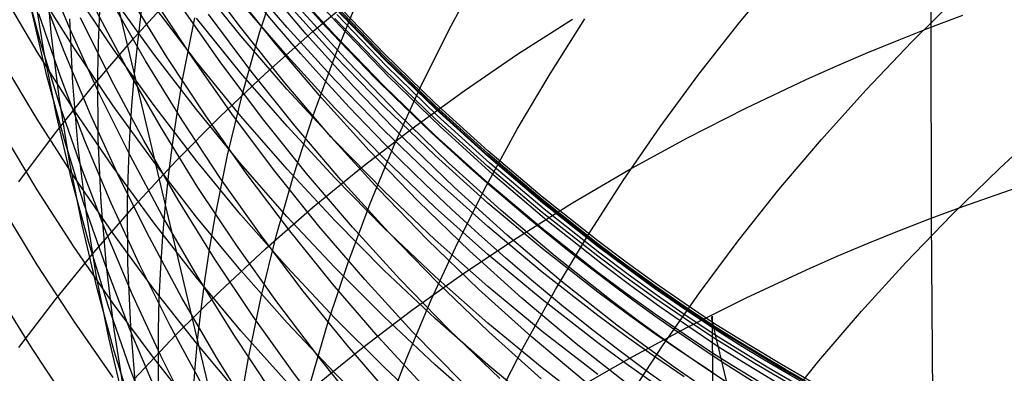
# Model space of a CAD drawing. Extents: x -383 to 1849, y -1185 to -529.
# Tile 585 of 656: x 399.01 to 405.76, y -940.87 to -938.45. Entities that reach past the tile are written whole.
import ezdxf

# ---------------------------------------------------------------- set-up
doc = ezdxf.new("R2010")
doc.units = 0
doc.layers.add('PREDEFINITO', color=7, linetype='CONTINUOUS')

msp = doc.modelspace()

# ---------------------------------------------------------------- linework, layer by layer
at = {"layer": 'PREDEFINITO'}
for p, q in [((405.259777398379, -937.2204406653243, 639.2501787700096), (405.2593281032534, -938.5004434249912, 640.802761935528)), ((399.7939503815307, -938.8202372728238, 530.1347065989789), (399.5879745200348, -937.9525644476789, 531.7363429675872)), ((399.3595101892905, -938.5300715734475, 547.1608083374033), (399.1781146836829, -938.0959888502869, 547.0155159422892)), ((399.2233349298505, -938.5362562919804, 535.9782541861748), (399.1847403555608, -938.0924461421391, 535.7782015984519)), ((399.1525738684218, -938.6093987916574, 541.7229163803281), (399.0324288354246, -938.1669793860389, 541.5480345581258)), ((400.5221850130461, -938.5001622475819, 560.7998764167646), (400.2308897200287, -938.1099054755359, 560.7371617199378)), ((400.8416085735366, -938.5018959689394, 584.5685506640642), (400.5254019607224, -938.1324988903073, 584.6303350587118)), ((400.6532885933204, -938.5379378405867, 525.8468389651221), (400.7872456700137, -938.1215253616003, 525.6280652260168)), ((401.2018354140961, -938.4879295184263, 570.4743599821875), (400.8739607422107, -938.12421633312, 570.4670888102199)), ((401.9538437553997, -938.5161296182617, 521.5661841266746), (402.1636556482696, -938.1265813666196, 521.3540366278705)), ((403.9468978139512, -938.4670678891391, 517.1699418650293), (404.2378013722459, -938.1184837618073, 516.9786105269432)), ((399.1717903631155, -938.6611552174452, 537.9662519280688), (399.1001486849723, -938.2168233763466, 537.7735327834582)), ((399.3124854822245, -938.6670520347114, 545.4121591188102), (399.1461984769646, -938.230665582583, 545.2568016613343)), ((400.5240591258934, -938.5577371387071, 587.7051178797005), (400.2196354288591, -938.1811637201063, 587.7842855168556)), ((400.7612231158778, -938.6135238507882, 562.4503285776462), (400.4574472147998, -938.2318262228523, 562.3976185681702)), ((400.9730168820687, -938.5468692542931, 565.676995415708), (400.656955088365, -938.1737015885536, 565.6429262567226)), ((401.1694774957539, -938.5533198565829, 581.3829497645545), (400.8416781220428, -938.1920723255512, 581.4301609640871)), ((399.1272113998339, -938.668224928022, 597.469787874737), (398.8859426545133, -938.2609089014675, 597.6056946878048)), ((399.3818166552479, -938.6446367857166, 595.8014332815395), (399.1274538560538, -938.2422499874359, 595.9273678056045)), ((399.6488150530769, -938.6490504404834, 594.1413712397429), (399.3815865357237, -938.2524172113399, 594.2574210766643)), ((399.9273034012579, -938.6846014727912, 592.4907857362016), (399.6473640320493, -938.2949394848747, 592.5969524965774)), ((400.0194188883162, -938.7064972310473, 554.1732302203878), (399.7675265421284, -938.2966352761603, 554.0704640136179)), ((399.7918988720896, -938.5735711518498, 633.1736822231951), (400.0807728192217, -938.2578184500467, 633.4166034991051)), ((400.1900008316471, -938.7054558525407, 555.8621012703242), (399.9248453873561, -938.3013024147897, 555.7695859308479)), ((401.018063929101, -938.5292151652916, 635.6632039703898), (401.3535328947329, -938.249066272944, 635.8860745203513)), ((401.1709303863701, -938.6970066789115, 523.8131540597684), (401.3365575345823, -938.2908902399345, 523.5945077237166)), ((405.1279299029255, -938.600226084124, 515.0313194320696), (405.4545044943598, -938.2769563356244, 514.8551851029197)), ((399.7418479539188, -938.7798379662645, 550.7605498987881), (399.5175820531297, -938.3595861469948, 550.6369013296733)), ((399.8700961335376, -938.7292066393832, 552.4721614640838), (399.6318366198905, -938.3138254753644, 552.358973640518)), ((400.2208957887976, -938.7378739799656, 590.8538804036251), (399.9286406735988, -938.355240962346, 590.9504172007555)), ((400.3816968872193, -938.7368388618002, 557.5407246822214), (400.1034655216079, -938.3396558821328, 557.4585639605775)), ((400.8416408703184, -938.697151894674, 586.1055309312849), (400.5254345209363, -938.3291381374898, 586.1751094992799)), ((401.1694245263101, -938.6952138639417, 582.9530530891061), (400.8416172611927, -938.3353541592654, 583.0064824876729)), ((401.5082157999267, -938.697732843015, 575.3718901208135), (401.1690090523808, -938.3453372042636, 575.384608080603)), ((401.508651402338, -938.7116871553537, 578.2415557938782), (401.1694741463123, -938.3601354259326, 578.2735973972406)), ((401.5086469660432, -938.6791911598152, 576.8541180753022), (401.1694790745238, -938.3267922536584, 576.8757324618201)), ((401.5109476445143, -938.7209194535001, 573.6515461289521), (401.1715956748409, -938.368733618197, 573.6614575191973)), ((399.1939770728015, -938.8333641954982, 539.9410197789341), (399.0900628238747, -938.3907131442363, 539.7567658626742)), ((399.2884367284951, -938.8455951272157, 543.659731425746), (399.1374403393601, -938.4080384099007, 543.4947298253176)), ((399.6350026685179, -938.8591473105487, 549.0390942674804), (399.4249501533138, -938.4347010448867, 548.9051099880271)), ((399.5478200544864, -938.6095996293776, 532.054113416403), (399.5568854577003, -938.390544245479, 531.9477093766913)), ((399.8164422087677, -938.6034938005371, 530.0256779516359), (399.843260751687, -938.3869243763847, 529.9172235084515)), ((400.1250163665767, -938.8616716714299, 528.1026385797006), (400.2093003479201, -938.4347753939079, 527.8821968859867)), ((400.525214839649, -938.8141067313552, 589.2335978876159), (400.2208961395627, -938.4387238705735, 589.3206036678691)), ((400.5934795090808, -938.7991902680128, 559.2078961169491), (400.3025082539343, -938.4101970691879, 559.1361350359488)), ((401.2599530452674, -938.7379467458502, 567.2951093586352), (400.9321158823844, -938.3749735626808, 567.2705073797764)), ((401.5078547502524, -938.7900225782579, 579.7385582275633), (401.168589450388, -938.4392723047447, 579.7783340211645)), ((401.521896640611, -938.7639329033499, 572.0577157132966), (401.1825220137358, -938.411580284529, 572.059562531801)), ((405.2593281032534, -938.5004434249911, 640.8027619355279), (405.4780055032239, -938.4178663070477, 640.8713151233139)), ((399.3714245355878, -938.8830419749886, 534.1772851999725), (399.3504693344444, -938.441943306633, 533.9695888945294)), ((400.8256158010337, -938.8807143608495, 560.8615121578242), (400.5221850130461, -938.5001622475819, 560.7998764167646)), ((401.1694159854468, -938.860624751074, 584.5081986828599), (400.8416085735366, -938.5018959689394, 584.5685506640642)), ((401.5410653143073, -938.840396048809, 570.4813340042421), (401.2018354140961, -938.4879295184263, 570.4743599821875)), ((402.4236952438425, -938.6857324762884, 638.0598243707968), (402.801154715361, -938.4454774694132, 638.2569369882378)), ((402.6461471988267, -938.8187544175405, 519.5617831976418), (402.8849380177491, -938.442504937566, 519.3530279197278)), ((403.668270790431, -938.8221566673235, 517.3674807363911), (403.9468978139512, -938.4670678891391, 517.1699418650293)), ((405.0426294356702, -938.5859183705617, 640.731584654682), (405.2593281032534, -938.5004434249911, 640.8027619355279)), ((405.2593281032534, -938.5004434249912, 640.802761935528), (405.2605578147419, -939.810558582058, 642.3304329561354)), ((399.2782052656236, -938.9784704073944, 536.1791485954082), (399.2233349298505, -938.5362562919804, 535.9782541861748)), ((399.5550195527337, -938.9584580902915, 547.3052471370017), (399.3595101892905, -938.5300715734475, 547.1608083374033)), ((399.5154453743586, -938.8961125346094, 632.9251388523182), (399.7918988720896, -938.5735711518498, 633.1736822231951)), ((400.8403548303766, -938.9241804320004, 587.6277356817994), (400.5240591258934, -938.5577371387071, 587.7051178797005)), ((400.535198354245, -938.9567990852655, 526.0689602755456), (400.6532885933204, -938.5379378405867, 525.8468389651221)), ((400.6938126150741, -938.8174689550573, 635.4334315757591), (401.018063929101, -938.5292151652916, 635.6632039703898)), ((401.300711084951, -938.9093008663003, 565.7103051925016), (400.9730168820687, -938.5468692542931, 565.676995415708)), ((401.5086518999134, -938.9033464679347, 581.3368401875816), (401.1694774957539, -938.5533198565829, 581.3829497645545)), ((401.7582713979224, -938.9100307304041, 521.7829608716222), (401.9538437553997, -938.5161296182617, 521.5661841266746)), ((399.2878337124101, -939.0479754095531, 541.897558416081), (399.1525738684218, -938.6093987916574, 541.7229163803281)), ((399.5430348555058, -938.8286260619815, 532.1609582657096), (399.5478200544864, -938.6095996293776, 532.054113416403)), ((399.7939503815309, -938.8202372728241, 530.134706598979), (399.8164422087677, -938.6034938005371, 530.0256779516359)), ((401.076887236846, -938.9850033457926, 562.5020287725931), (400.7612231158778, -938.6135238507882, 562.4503285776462)), ((404.8126538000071, -938.9310540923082, 515.2145188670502), (405.1279299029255, -938.600226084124, 515.0313194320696)), ((404.8279522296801, -938.674255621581, 640.6578139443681), (405.0426294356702, -938.5859183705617, 640.731584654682)), ((399.3815836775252, -939.0680301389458, 597.3360774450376), (399.1272113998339, -938.668224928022, 597.469787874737)), ((399.2592593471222, -939.1030345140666, 538.1593659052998), (399.1717903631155, -938.6611552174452, 537.9662519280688)), ((399.4931377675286, -939.0982213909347, 545.5667855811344), (399.3124854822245, -938.6670520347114, 545.4121591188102)), ((399.6490347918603, -939.0390007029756, 595.677694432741), (399.3818166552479, -938.6446367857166, 595.8014332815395)), ((399.9286536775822, -939.0371442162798, 594.0274986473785), (399.6488150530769, -938.6490504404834, 594.1413712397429)), ((400.2196102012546, -939.0652078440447, 592.3867577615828), (399.9273034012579, -938.6846014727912, 592.4907857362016)), ((400.2841949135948, -939.1081973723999, 554.2747377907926), (400.0194188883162, -938.7064972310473, 554.1732302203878)), ((400.4677975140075, -939.1009378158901, 555.9533492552), (400.1900008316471, -938.7054558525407, 555.8621012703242)), ((401.1694498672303, -939.054533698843, 586.037608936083), (400.8416408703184, -938.697151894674, 586.1055309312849)), ((401.0205148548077, -939.10632455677, 524.0356682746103), (401.1709303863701, -938.6970066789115, 523.8131540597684)), ((401.5085854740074, -939.0438926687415, 582.9009183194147), (401.1694245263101, -938.6952138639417, 582.9530530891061)), ((401.8585507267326, -939.0383769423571, 575.3592401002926), (401.5082157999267, -938.697732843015, 575.3718901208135)), ((401.8589440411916, -939.0198267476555, 576.8328458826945), (401.5086469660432, -938.6791911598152, 576.8541180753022)), ((402.0562679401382, -938.9353629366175, 637.8544722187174), (402.4236952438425, -938.6857324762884, 638.0598243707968)), ((404.6153339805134, -938.7654121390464, 640.5814872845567), (404.8279522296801, -938.674255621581, 640.6578139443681)), ((399.1256134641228, -939.1306328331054, 599.0010374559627), (398.8842679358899, -938.7265882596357, 599.1447462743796)), ((400.1214903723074, -939.1369262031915, 552.5841180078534), (399.8700961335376, -938.7292066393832, 552.4721614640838)), ((400.525252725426, -939.1109474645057, 590.7594203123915), (400.2208957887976, -938.7378739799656, 590.8538804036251)), ((400.6723089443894, -939.1248496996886, 557.6216343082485), (400.3816968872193, -938.7368388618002, 557.5407246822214)), ((401.5991728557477, -939.0896759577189, 567.319077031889), (401.2599530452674, -938.7379467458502, 567.2951093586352)), ((401.8589582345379, -939.0514840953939, 578.2102042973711), (401.508651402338, -938.7116871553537, 578.2415557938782)), ((401.8614282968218, -939.0613491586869, 573.6416794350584), (401.5109476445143, -938.7209194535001, 573.6515461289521)), ((401.8723980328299, -939.1045312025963, 572.0557480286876), (401.521896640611, -938.7639329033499, 572.0577157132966)), ((404.4048121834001, -938.8593448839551, 640.502642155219), (404.6153339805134, -938.7654121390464, 640.5814872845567)), ((399.3132450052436, -939.2726584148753, 540.1252417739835), (399.1939770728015, -938.8333641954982, 539.9410197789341)), ((399.454054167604, -939.2783868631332, 543.8241394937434), (399.2884367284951, -938.8455951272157, 543.659731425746)), ((399.546187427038, -939.266374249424, 532.3758511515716), (399.5430348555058, -938.8286260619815, 532.1609582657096)), ((399.9795054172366, -939.1929211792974, 550.8830157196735), (399.7418479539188, -938.7798379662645, 550.7605498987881)), ((399.7758130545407, -939.0371023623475, 530.244285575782), (399.7939503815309, -938.8202372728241, 530.134706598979)), ((400.0072377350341, -939.7188639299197, 528.5513416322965), (399.7939503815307, -938.8202372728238, 530.1347065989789)), ((400.3810800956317, -939.1134721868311, 635.1970429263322), (400.6938126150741, -938.8174689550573, 635.4334315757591)), ((400.8414020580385, -939.1793924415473, 589.148586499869), (400.525214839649, -938.8141067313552, 589.2335978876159)), ((400.8965895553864, -939.1785022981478, 559.2784438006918), (400.5934795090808, -938.7991902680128, 559.2078961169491)), ((401.8582502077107, -939.129035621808, 579.6997323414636), (401.5078547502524, -938.7900225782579, 579.7385582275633)), ((401.8914012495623, -939.1811262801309, 570.4880004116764), (401.5410653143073, -938.840396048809, 570.4813340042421)), ((402.4209420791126, -939.2000412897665, 519.7757240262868), (402.6461471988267, -938.8187544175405, 519.5617831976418)), ((403.4022402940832, -939.1833563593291, 517.5710098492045), (403.668270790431, -938.8221566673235, 517.3674807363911)), ((399.2517139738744, -939.2250791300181, 632.6712534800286), (399.5154453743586, -938.8961125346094, 632.9251388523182)), ((399.4089101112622, -939.3229541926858, 534.3860927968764), (399.3714245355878, -938.8830419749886, 534.1772851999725)), ((399.8587040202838, -939.2769152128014, 549.1719664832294), (399.6350026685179, -938.8591473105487, 549.0390942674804)), ((400.0891640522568, -939.0756223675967, 528.2138718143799), (400.1250163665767, -938.8616716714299, 528.1026385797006)), ((401.1409365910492, -939.2510766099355, 560.9219940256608), (400.8256158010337, -938.8807143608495, 560.8615121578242)), ((401.508574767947, -939.2082018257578, 584.4493571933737), (401.1694159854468, -938.860624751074, 584.5081986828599)), ((401.6397902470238, -939.2605080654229, 565.7428128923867), (401.300711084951, -938.9093008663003, 565.7103051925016)), ((401.8589546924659, -939.2416625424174, 581.2918928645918), (401.5086518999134, -938.9033464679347, 581.3368401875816)), ((401.5772529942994, -939.3078855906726, 522.0041630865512), (401.7582713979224, -938.9100307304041, 521.7829608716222)), ((403.9902079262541, -939.0553669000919, 640.3375464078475), (404.4048121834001, -938.8593448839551, 640.502642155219)), ((399.3491154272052, -939.4186436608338, 536.3806657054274), (399.2782052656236, -938.9784704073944, 536.1791485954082)), ((399.7644007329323, -939.380679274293, 547.4486723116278), (399.5550195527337, -938.9584580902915, 547.3052471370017)), ((400.4332914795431, -939.3776994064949, 526.2942367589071), (400.535198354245, -938.9567990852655, 526.0689602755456)), ((401.1682745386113, -939.2800129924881, 587.5522375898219), (400.8403548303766, -938.9241804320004, 587.6277356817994)), ((401.6991729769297, -939.1940186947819, 637.6411734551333), (402.0562679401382, -938.9353629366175, 637.8544722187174)), ((404.508996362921, -939.269050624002, 515.4045594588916), (404.8126538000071, -938.9310540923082, 515.2145188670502)), ((399.437968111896, -939.482252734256, 542.0717710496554), (399.2878337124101, -939.0479754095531, 541.897558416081)), ((399.9288616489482, -939.4248698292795, 595.5562980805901), (399.6490347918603, -939.0390007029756, 595.677694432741)), ((399.7620122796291, -939.2540355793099, 530.3543853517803), (399.7758130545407, -939.0371023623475, 530.244285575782)), ((400.2208557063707, -939.4162241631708, 593.9159408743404), (399.9286536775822, -939.0371442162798, 594.0274986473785)), ((401.4041924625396, -939.3457778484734, 562.5526547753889), (401.076887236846, -938.9850033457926, 562.5020287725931)), ((401.858850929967, -939.3809054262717, 582.8501468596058), (401.5085854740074, -939.0438926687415, 582.9009183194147)), ((402.2197671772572, -939.3667789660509, 575.3466721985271), (401.8585507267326, -939.0383769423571, 575.3592401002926)), ((402.2201239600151, -939.3482062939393, 576.8119422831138), (401.8589440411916, -939.0198267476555, 576.8328458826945)), ((399.3623176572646, -939.5420098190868, 538.3526639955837), (399.2592593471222, -939.1030345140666, 538.1593659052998)), ((399.6488127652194, -939.4598558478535, 597.2047191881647), (399.3815836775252, -939.0680301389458, 597.3360774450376)), ((399.6879150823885, -939.5237070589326, 545.7205105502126), (399.4931377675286, -939.0982213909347, 545.5667855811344)), ((400.0575572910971, -939.2898391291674, 528.325748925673), (400.0891640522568, -939.0756223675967, 528.2138718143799)), ((400.0801675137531, -939.4168694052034, 634.9543236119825), (400.3810800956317, -939.1134721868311, 635.1970429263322)), ((400.5240362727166, -939.4362850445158, 592.2849960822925), (400.2196102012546, -939.0652078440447, 592.3867577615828)), ((400.5616085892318, -939.5012589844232, 554.3748693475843), (400.2841949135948, -939.1081973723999, 554.2747377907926)), ((400.7579909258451, -939.4872651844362, 556.0432219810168), (400.4677975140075, -939.1009378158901, 555.9533492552)), ((400.8414622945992, -939.4739861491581, 590.6671549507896), (400.525252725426, -939.1109474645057, 590.7594203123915)), ((400.8856268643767, -939.5184382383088, 524.2618513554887), (401.0205148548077, -939.10632455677, 524.0356682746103)), ((401.5086124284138, -939.4008023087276, 585.9714316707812), (401.1694498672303, -939.054533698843, 586.037608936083)), ((401.9495277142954, -939.4296717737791, 567.3423784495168), (401.5991728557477, -939.0896759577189, 567.319077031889)), ((402.2201481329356, -939.3790341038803, 578.1795838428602), (401.8589582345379, -939.0514840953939, 578.2102042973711)), ((402.222789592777, -939.3895325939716, 573.6318684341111), (401.8614282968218, -939.0613491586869, 573.6416794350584)), ((402.233778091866, -939.4328851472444, 572.0536602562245), (401.8723980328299, -939.1045312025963, 572.0557480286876)), ((403.5844394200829, -939.26197735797, 640.162826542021), (403.9902079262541, -939.0553669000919, 640.3375464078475)), ((399.380070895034, -939.5272024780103, 598.8596743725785), (399.1256134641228, -939.1306328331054, 599.0010374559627)), ((400.3857738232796, -939.5365100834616, 552.694715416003), (400.1214903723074, -939.1369262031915, 552.5841180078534)), ((400.9750547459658, -939.5032044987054, 557.7011957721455), (400.6723089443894, -939.1248496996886, 557.6216343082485)), ((401.169210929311, -939.5340994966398, 589.065678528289), (400.8414020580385, -939.1793924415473, 589.148586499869)), ((401.2115931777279, -939.5476493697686, 559.3476923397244), (400.8965895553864, -939.1785022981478, 559.2784438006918)), ((402.2195281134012, -939.4558206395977, 579.6619081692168), (401.8582502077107, -939.129035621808, 579.6997323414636)), ((402.2525940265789, -939.5096305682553, 570.4943487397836), (401.8914012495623, -939.1811262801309, 570.4880004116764)), ((403.1491263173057, -939.550273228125, 517.7803119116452), (403.4022402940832, -939.1833563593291, 517.5710098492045)), ((405.7299395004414, -939.4682393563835, 513.2904006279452), (406.0677828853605, -939.1567630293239, 513.1174674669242)), ((399.1271602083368, -939.6149749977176, 600.5237416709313), (398.8858018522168, -939.2138818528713, 600.6753676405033)), ((399.0010063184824, -939.5601074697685, 632.4123061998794), (399.2517139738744, -939.2250791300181, 632.6712534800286)), ((400.2303115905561, -939.5983627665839, 551.0041599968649), (399.9795054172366, -939.1929211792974, 550.8830157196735)), ((401.4679018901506, -939.6107637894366, 560.9812471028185), (401.1409365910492, -939.2510766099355, 560.9219940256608)), ((401.3527105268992, -939.4613495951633, 637.4202210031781), (401.6991729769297, -939.1940186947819, 637.6411734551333)), ((401.8588354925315, -939.5441437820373, 584.3921042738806), (401.508574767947, -939.2082018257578, 584.4493571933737)), ((402.2201392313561, -939.5677784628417, 581.2481684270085), (401.8589546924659, -939.2416625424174, 581.2918928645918)), ((402.2096404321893, -939.5859675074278, 519.9946388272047), (402.4209420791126, -939.2000412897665, 519.7757240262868)), ((399.4476276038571, -939.7081403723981, 540.3092309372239), (399.3132450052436, -939.2726584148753, 540.1252417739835)), ((399.6340508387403, -939.7059543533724, 543.9877747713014), (399.454054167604, -939.2783868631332, 543.8241394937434)), ((399.5661078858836, -939.7033531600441, 532.5921495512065), (399.546187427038, -939.266374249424, 532.3758511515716)), ((399.7525186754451, -939.4709831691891, 530.4649749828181), (399.7620122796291, -939.2540355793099, 530.3543853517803)), ((400.0958110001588, -939.6875348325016, 549.3035776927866), (399.8587040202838, -939.2769152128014, 549.1719664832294)), ((400.0302354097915, -939.5042702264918, 528.4382466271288), (400.0575572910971, -939.2898391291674, 528.325748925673)), ((401.5075702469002, -939.6247542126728, 587.4787222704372), (401.1682745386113, -939.2800129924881, 587.5522375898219)), ((401.4111029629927, -939.7092950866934, 522.2295869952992), (401.5772529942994, -939.3078855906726, 522.0041630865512)), ((401.990006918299, -939.6000024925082, 565.7744758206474), (401.6397902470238, -939.2605080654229, 565.7428128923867)), ((403.1878066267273, -939.4788319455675, 639.9787823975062), (403.5844394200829, -939.26197735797, 640.162826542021)), ((404.2172777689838, -939.613825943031, 515.6012172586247), (404.508996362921, -939.269050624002, 515.4045594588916)), ((399.4626901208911, -939.7612401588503, 534.5957830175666), (399.4089101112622, -939.3229541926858, 534.3860927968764)), ((399.9874116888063, -939.7962659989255, 547.5909238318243), (399.7644007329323, -939.380679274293, 547.4486723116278)), ((400.3478844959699, -939.8002291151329, 526.5224760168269), (400.4332914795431, -939.3776994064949, 526.2942367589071)), ((401.742891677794, -939.6953604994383, 562.6021422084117), (401.4041924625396, -939.3457778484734, 562.5526547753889)), ((402.2199717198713, -939.7057669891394, 582.8008073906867), (401.858850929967, -939.3809054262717, 582.8501468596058)), ((402.5916184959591, -939.6824483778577, 575.3342005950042), (402.2197671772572, -939.3667789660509, 575.3466721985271)), ((402.5919403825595, -939.663837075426, 576.7914336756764), (402.2201239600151, -939.3482062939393, 576.8119422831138)), ((402.5919745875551, -939.6938450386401, 578.1497353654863), (402.2201481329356, -939.3790341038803, 578.1795838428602)), ((399.4358294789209, -939.8563312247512, 536.5825863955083), (399.3491154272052, -939.4186436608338, 536.3806657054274)), ((399.7913760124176, -939.7273051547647, 634.7055592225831), (400.0801675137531, -939.4168694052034, 634.9543236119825)), ((400.2210506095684, -939.801772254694, 595.4373910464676), (399.9288616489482, -939.4248698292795, 595.5562980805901)), ((400.5251744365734, -939.7858159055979, 593.8068354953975), (400.2208557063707, -939.4162241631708, 593.9159408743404)), ((400.8403334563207, -939.7973595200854, 592.1856282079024), (400.5240362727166, -939.4362850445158, 592.2849960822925)), ((401.8588794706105, -939.7354764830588, 585.9070872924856), (401.5086124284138, -939.4008023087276, 585.9714316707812)), ((402.3107700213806, -939.7574447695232, 567.3649816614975), (401.9495277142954, -939.4296717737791, 567.3423784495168)), ((402.594783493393, -939.7049796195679, 573.622124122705), (402.222789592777, -939.3895325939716, 573.6318684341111)), ((402.6057887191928, -939.7485047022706, 572.0514531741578), (402.233778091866, -939.4328851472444, 572.0536602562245)), ((399.6027368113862, -939.9117742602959, 542.2453646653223), (399.437968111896, -939.482252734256, 542.0717710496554)), ((399.9286519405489, -939.8432333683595, 597.0758688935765), (399.6488127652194, -939.4598558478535, 597.2047191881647)), ((399.7473028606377, -939.6878913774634, 530.5760235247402), (399.7525186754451, -939.4709831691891, 530.4649749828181)), ((400.0072377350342, -939.7188639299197, 528.5513416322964), (400.0302354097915, -939.5042702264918, 528.4382466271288)), ((400.851413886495, -939.8852053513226, 554.473507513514), (400.5616085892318, -939.5012589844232, 554.3748693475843)), ((401.0603365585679, -939.8639548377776, 556.1316115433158), (400.7579909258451, -939.4872651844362, 556.0432219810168)), ((400.7665823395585, -939.9329420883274, 524.4915042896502), (400.8856268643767, -939.5184382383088, 524.2618513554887)), ((401.1692753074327, -939.8265147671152, 590.5772023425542), (400.8414622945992, -939.4739861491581, 590.6671549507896)), ((401.2896873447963, -939.8714193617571, 557.7793120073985), (400.9750547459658, -939.5032044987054, 557.7011957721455)), ((401.0171807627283, -939.7370054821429, 637.1919077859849), (401.3527105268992, -939.4613495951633, 637.4202210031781)), ((402.5914407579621, -939.7698868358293, 579.6251375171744), (402.2195281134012, -939.4558206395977, 579.6619081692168)), ((402.6243944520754, -939.8254192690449, 570.5003685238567), (402.2525940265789, -939.5096305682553, 570.4943487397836)), ((402.800609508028, -939.7055863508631, 639.7857138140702), (403.1878066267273, -939.4788319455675, 639.9787823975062)), ((405.4030483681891, -939.7875066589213, 513.4708111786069), (405.7299395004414, -939.4682393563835, 513.2904006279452)), ((399.4807273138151, -939.9776296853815, 538.5459354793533), (399.3623176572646, -939.5420098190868, 538.3526639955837)), ((399.6473921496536, -939.9158348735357, 598.7208209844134), (399.380070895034, -939.5272024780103, 598.8596743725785)), ((399.8965771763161, -939.9430424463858, 545.8731635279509), (399.6879150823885, -939.5237070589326, 545.7205105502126)), ((400.6627009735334, -939.9274841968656, 552.803825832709), (400.3857738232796, -939.5365100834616, 552.694715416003)), ((401.5083945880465, -939.8777463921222, 588.984982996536), (401.169210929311, -939.5340994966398, 589.065678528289)), ((401.5382451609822, -939.9061476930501, 559.4155559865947), (401.2115931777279, -939.5476493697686, 559.3476923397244)), ((402.2199487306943, -939.8679672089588, 584.336518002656), (401.8588354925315, -939.5441437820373, 584.3921042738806)), ((402.0125600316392, -939.9761350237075, 520.2183160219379), (402.2096404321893, -939.5859675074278, 519.9946388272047)), ((402.5919588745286, -939.8812046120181, 581.205727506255), (402.2201392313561, -939.5677784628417, 581.2481684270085)), ((402.9092488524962, -939.9225135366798, 517.9951696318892), (403.1491263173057, -939.550273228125, 517.7803119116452)), ((405.6997926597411, -939.6510258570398, 642.4680934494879), (405.9222107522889, -939.5755367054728, 642.5328986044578)), ((399.3816156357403, -940.0086489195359, 600.3746062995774), (399.1271602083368, -939.6149749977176, 600.5237416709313)), ((400.4940236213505, -939.9956897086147, 551.1238439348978), (400.2303115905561, -939.5983627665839, 551.0041599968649)), ((401.8062662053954, -939.9592906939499, 561.0391964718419), (401.4679018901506, -939.6107637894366, 560.9812471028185)), ((401.8579939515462, -939.9579234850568, 587.4072883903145), (401.5075702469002, -939.6247542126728, 587.4787222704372)), ((402.3511136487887, -939.9272957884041, 565.805251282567), (401.990006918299, -939.6000024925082, 565.7744758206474)), ((403.9378181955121, -939.9649903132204, 515.8042683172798), (404.2172777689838, -939.613825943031, 515.6012172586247)), ((405.4792187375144, -939.7293657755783, 642.4006060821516), (405.6997926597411, -939.6510258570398, 642.4680934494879)), ((399.5968858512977, -940.1393546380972, 540.4927863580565), (399.4476276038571, -939.7081403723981, 540.3092309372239)), ((399.6025609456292, -940.1391271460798, 532.8096149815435), (399.5661078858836, -939.7033531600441, 532.5921495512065)), ((399.8281849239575, -940.1278383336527, 544.1504580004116), (399.6340508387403, -939.7059543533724, 543.9877747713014)), ((399.7495870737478, -940.121374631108, 530.7993735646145), (399.7473028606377, -939.6878913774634, 530.5760235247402)), ((399.9885921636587, -939.9335682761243, 528.6650091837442), (400.0072377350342, -939.7188639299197, 528.5513416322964)), ((400.4551573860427, -941.6067464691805, 525.4408343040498), (400.0072377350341, -939.7188639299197, 528.5513416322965)), ((400.3460803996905, -940.0905362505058, 549.4337789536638), (400.0958110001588, -939.6875348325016, 549.3035776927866)), ((401.2601357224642, -940.1138601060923, 522.4590288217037), (401.4111029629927, -939.7092950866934, 522.2295869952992)), ((402.0927377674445, -940.0332644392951, 562.6504266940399), (401.742891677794, -939.6953604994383, 562.6021422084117)), ((402.5916986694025, -940.0179922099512, 582.7529685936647), (402.2199717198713, -939.7057669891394, 582.8008073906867)), ((402.4231480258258, -939.9418962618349, 639.5839206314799), (402.800609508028, -939.7055863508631, 639.7857138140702)), ((402.973858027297, -939.9848946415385, 575.3218394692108), (402.5916184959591, -939.6824483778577, 575.3342005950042)), ((402.9741469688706, -939.966226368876, 576.7713464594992), (402.5919403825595, -939.663837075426, 576.7914336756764)), ((402.9741910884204, -939.9954247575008, 578.1206998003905), (402.5919745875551, -939.6938450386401, 578.1497353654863)), ((402.9771619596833, -940.0072000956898, 573.612457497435), (402.594783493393, -939.7049796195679, 573.622124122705)), ((399.1273076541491, -940.1294733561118, 602.0362030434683), (398.8859477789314, -939.7314641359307, 602.1957393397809)), ((399.5325286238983, -940.197460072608, 534.8061271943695), (399.4626901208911, -939.7612401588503, 534.5957830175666)), ((399.5150067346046, -940.0444239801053, 634.4510353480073), (399.7913760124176, -939.7273051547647, 634.7055592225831)), ((400.841363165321, -940.1454450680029, 593.7003200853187), (400.5251744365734, -939.7858159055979, 593.8068354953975)), ((400.6928838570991, -940.0206362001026, 636.9565267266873), (401.0171807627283, -939.7370054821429, 637.1919077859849)), ((402.220001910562, -940.0580749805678, 585.844663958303), (401.8588794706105, -939.7354764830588, 585.9070872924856)), ((402.6826521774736, -940.0725055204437, 567.38685471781), (402.3107700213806, -939.7574447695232, 567.3649816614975)), ((402.9737404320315, -940.0707434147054, 579.5894721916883), (402.5914407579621, -939.7698868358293, 579.6251375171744)), ((402.9881818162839, -940.0508998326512, 572.0491275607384), (402.6057887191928, -939.7485047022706, 572.0514531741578)), ((405.0874284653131, -940.1141833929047, 513.6584719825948), (405.4030483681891, -939.7875066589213, 513.4708111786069)), ((405.2605578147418, -939.8105585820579, 642.3304329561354), (405.4792187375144, -939.7293657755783, 642.4006060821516)), ((399.5381114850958, -940.2910882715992, 536.7846915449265), (399.4358294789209, -939.8563312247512, 536.5825863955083)), ((400.220854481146, -940.2176940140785, 596.9496823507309), (399.9286519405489, -939.8432333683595, 597.0758688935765)), ((400.2238103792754, -940.2047491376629, 547.7318416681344), (399.9874116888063, -939.7962659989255, 547.5909238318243)), ((400.5253550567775, -940.1692360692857, 595.3211201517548), (400.2210506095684, -939.801772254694, 595.4373910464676)), ((400.3114673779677, -940.0119769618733, 526.6376465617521), (400.3478844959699, -939.8002291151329, 526.5224760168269)), ((401.1682535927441, -940.147957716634, 592.088781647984), (400.8403334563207, -939.7973595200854, 592.1856282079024)), ((401.5084425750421, -940.1680580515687, 590.4896805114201), (401.1692753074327, -939.8265147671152, 590.5772023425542)), ((403.0065533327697, -940.128002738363, 570.5060492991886), (402.6243944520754, -939.8254192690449, 570.5003685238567)), ((405.0438735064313, -939.8945989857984, 642.2575775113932), (405.2605578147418, -939.8105585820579, 642.3304329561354)), ((405.2605578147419, -939.810558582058, 642.3304329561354), (405.2711921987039, -941.1462865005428, 643.8347867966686)), ((399.7818995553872, -940.3360834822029, 542.4181496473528), (399.6027368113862, -939.9117742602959, 542.2453646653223)), ((399.9273291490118, -940.2960676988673, 598.5846412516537), (399.6473921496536, -939.9158348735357, 598.7208209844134)), ((401.1533647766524, -940.2595597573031, 554.5705349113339), (400.851413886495, -939.8852053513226, 554.473507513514)), ((401.3745899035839, -940.2305236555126, 556.218410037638), (401.0603365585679, -939.8639548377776, 556.1316115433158)), ((401.6159597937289, -940.2290103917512, 557.8558859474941), (401.2896873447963, -939.8714193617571, 557.7793120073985)), ((401.8587061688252, -940.2098516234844, 588.9066089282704), (401.5083945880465, -939.8777463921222, 588.984982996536)), ((401.8763002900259, -940.2535134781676, 559.48194899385), (401.5382451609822, -939.9061476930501, 559.4155559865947)), ((402.5916650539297, -940.1791886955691, 584.2826764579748), (402.2199487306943, -939.8679672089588, 584.336518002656)), ((402.9741669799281, -940.1814513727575, 581.1646307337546), (402.5919588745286, -939.8812046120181, 581.205727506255)), ((402.6829278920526, -940.2996835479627, 518.2153657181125), (402.9092488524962, -939.9225135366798, 517.9951696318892)), ((404.8292085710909, -939.9814520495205, 642.1820711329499), (405.0438735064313, -939.8945989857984, 642.2575775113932)), ((399.6142503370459, -940.4094426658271, 538.738969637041), (399.4807273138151, -939.9776296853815, 538.5459354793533)), ((400.1188837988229, -940.3557609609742, 546.0245740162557), (399.8965771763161, -939.9430424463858, 545.8731635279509)), ((399.9742808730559, -940.1483303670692, 528.7792186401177), (399.9885921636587, -939.9335682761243, 528.6650091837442)), ((400.9520263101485, -940.3093744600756, 552.9113214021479), (400.6627009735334, -939.9274841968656, 552.803825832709)), ((400.6636972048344, -940.3494304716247, 524.7244280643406), (400.7665823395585, -939.9329420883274, 524.4915042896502)), ((402.1557840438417, -940.296172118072, 561.0957672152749), (401.8062662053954, -939.9592906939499, 561.0391964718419)), ((401.8300186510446, -940.3701457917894, 520.4465440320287), (402.0125600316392, -939.9761350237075, 520.2183160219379)), ((402.2192976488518, -940.2790402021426, 587.3380346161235), (401.8579939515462, -939.9579234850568, 587.4072883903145)), ((402.0557221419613, -940.1874173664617, 639.3737026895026), (402.4231480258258, -939.9418962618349, 639.5839206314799)), ((402.7228629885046, -940.2418995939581, 565.8350965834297), (402.3511136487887, -939.9272957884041, 565.805251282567)), ((403.1687962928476, -940.1310058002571, 575.3157047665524), (402.973858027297, -939.9848946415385, 575.3218394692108)), ((403.169069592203, -940.1123014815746, 576.7614691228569), (402.9741469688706, -939.966226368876, 576.7713464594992)), ((403.6709378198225, -940.3221539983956, 516.0134886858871), (403.9378181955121, -939.9649903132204, 515.8042683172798)), ((404.6166005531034, -940.0710754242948, 642.1039521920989), (404.8292085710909, -939.9814520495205, 642.1820711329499)), ((399.2513608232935, -940.3678704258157, 634.1910375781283), (399.5150067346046, -940.0444239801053, 634.4510353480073)), ((399.6489190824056, -940.3944458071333, 600.2281340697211), (399.3816156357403, -940.0086489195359, 600.3746062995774)), ((400.279293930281, -940.2239785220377, 526.7534856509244), (400.3114673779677, -940.0119769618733, 526.6376465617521)), ((400.3801199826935, -940.3118915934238, 636.7143707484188), (400.6928838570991, -940.0206362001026, 636.9565267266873)), ((400.7703986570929, -940.3844289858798, 551.2419287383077), (400.4940236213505, -939.9956897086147, 551.1238439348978)), ((402.4534836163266, -940.3590028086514, 562.6974438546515), (402.0927377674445, -940.0332644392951, 562.6504266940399)), ((402.59173066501, -940.3681165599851, 585.78424982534), (402.220001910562, -940.0580749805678, 585.844663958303)), ((402.973782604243, -940.3170959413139, 582.7066991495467), (402.5916986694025, -940.0179922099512, 582.7529685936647)), ((403.1691185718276, -940.1410991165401, 578.1064996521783), (402.9741910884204, -939.9954247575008, 578.1206998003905)), ((403.1721678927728, -940.1531972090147, 573.6076567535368), (402.9771619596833, -940.0072000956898, 573.612457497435)), ((403.1831942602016, -940.1969851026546, 572.0479205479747), (402.9881818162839, -940.0508998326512, 572.0491275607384)), ((399.3817631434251, -940.5201149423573, 601.8793030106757), (399.1273076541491, -940.1294733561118, 602.0362030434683)), ((399.7686298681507, -940.5540553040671, 531.024187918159), (399.7495870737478, -940.121374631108, 530.7993735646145)), ((400.0362146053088, -940.5435795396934, 544.3120099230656), (399.8281849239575, -940.1278383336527, 544.1504580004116)), ((400.609269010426, -940.4854495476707, 549.5624213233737), (400.3460803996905, -940.0905362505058, 549.4337789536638)), ((401.1246656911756, -940.5211815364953, 522.6922847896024), (401.2601357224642, -940.1138601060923, 522.4590288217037)), ((403.0649265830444, -940.3743646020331, 567.4079656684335), (402.6826521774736, -940.0725055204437, 567.38685471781)), ((403.1687079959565, -940.2160647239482, 579.5720702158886), (402.9737404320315, -940.0707434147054, 579.5894721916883)), ((403.2014393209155, -940.2741894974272, 570.5087592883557), (403.0065533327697, -940.128002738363, 570.5060492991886)), ((403.3664973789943, -940.254881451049, 576.7517070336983), (403.169069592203, -940.1123014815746, 576.7614691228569)), ((404.4060869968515, -940.1634267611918, 642.0232590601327), (404.6166005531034, -940.0710754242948, 642.1039521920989)), ((404.7833987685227, -940.4478880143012, 513.8531559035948), (405.0874284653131, -940.1141833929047, 513.6584719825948)), ((399.7607807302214, -940.5658457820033, 540.6757071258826), (399.5968858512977, -940.1393546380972, 540.4927863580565)), ((399.6553113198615, -940.5732605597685, 533.0280089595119), (399.6025609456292, -940.1391271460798, 532.8096149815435)), ((399.9642746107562, -940.3630970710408, 528.8939378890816), (399.9742808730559, -940.1483303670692, 528.7792186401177)), ((400.8415283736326, -940.5267893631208, 595.2076322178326), (400.5253550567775, -940.1692360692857, 595.3211201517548)), ((401.1691751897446, -940.4946372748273, 593.5965322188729), (400.841363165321, -940.1454450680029, 593.7003200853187)), ((401.5075485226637, -940.4876060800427, 591.9945839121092), (401.1682535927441, -940.147957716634, 592.088781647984)), ((401.8587149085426, -940.4981407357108, 590.4047074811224), (401.5084425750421, -940.1680580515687, 590.4896805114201)), ((401.6986318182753, -940.4418053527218, 639.1553598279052), (402.0557221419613, -940.1874173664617, 639.3737026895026)), ((402.9737350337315, -940.4773248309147, 584.2306577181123), (402.5916650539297, -940.1791886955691, 584.2826764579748)), ((403.1690896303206, -940.3264794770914, 581.144605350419), (402.9741669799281, -940.1814513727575, 581.1646307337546)), ((403.3662391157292, -940.2736272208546, 575.3096030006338), (403.1687962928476, -940.1310058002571, 575.3157047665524)), ((403.3665511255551, -940.2832811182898, 578.0925180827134), (403.1691185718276, -940.1410991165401, 578.1064996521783)), ((403.3696769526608, -940.295703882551, 573.6028795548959), (403.1721678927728, -940.1531972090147, 573.6076567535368)), ((403.3807092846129, -940.3395805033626, 572.0466841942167), (403.1831942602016, -940.1969851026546, 572.0479205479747)), ((403.9914934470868, -940.3561439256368, 641.8543037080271), (404.4060869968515, -940.1634267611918, 642.0232590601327)), ((399.6181896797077, -940.6311741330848, 535.0168966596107), (399.5325286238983, -940.197460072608, 534.8061271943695)), ((400.5251736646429, -940.5827690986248, 596.8263153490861), (400.220854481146, -940.2176940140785, 596.9496823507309)), ((400.4733547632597, -940.6056595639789, 547.871265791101), (400.2238103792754, -940.2047491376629, 547.7318416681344)), ((400.2514037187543, -940.4361825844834, 526.8699692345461), (400.279293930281, -940.2239785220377, 526.7534856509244)), ((401.4672152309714, -940.6238454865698, 554.6658341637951), (401.1533647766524, -940.2595597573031, 554.5705349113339)), ((401.7005064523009, -940.5864885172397, 556.3035095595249), (401.3745899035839, -940.2305236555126, 556.218410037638)), ((401.9536251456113, -940.5754936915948, 557.9308205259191), (401.6159597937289, -940.2290103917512, 557.8558859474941)), ((402.2198988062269, -940.529933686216, 588.8306653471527), (401.8587061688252, -940.2098516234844, 588.9066089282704)), ((402.2255133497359, -940.5892629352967, 559.5467856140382), (401.8763002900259, -940.2535134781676, 559.48194899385)), ((403.105007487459, -940.5433255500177, 565.863969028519), (402.7228629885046, -940.2418995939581, 565.8350965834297)), ((403.3661794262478, -940.357899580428, 579.55496399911), (403.1687079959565, -940.2160647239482, 579.5720702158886)), ((403.5663995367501, -940.3939046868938, 576.7420634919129), (403.3664973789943, -940.254881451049, 576.7517070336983)), ((399.6557255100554, -940.7224699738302, 536.9867620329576), (399.5381114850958, -940.2910882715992, 536.7846915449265)), ((400.2196338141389, -940.6674386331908, 598.4512991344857), (399.9273291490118, -940.2960676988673, 598.5846412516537)), ((400.0791893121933, -940.6104215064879, 636.4657327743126), (400.3801199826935, -940.3118915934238, 636.7143707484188)), ((401.2535043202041, -940.6817067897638, 553.0170742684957), (400.9520263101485, -940.3093744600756, 552.9113214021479)), ((402.5162099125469, -940.6209228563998, 561.150884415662), (402.1557840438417, -940.296172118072, 561.0957672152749)), ((402.5912333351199, -940.5876237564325, 587.2710596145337), (402.2192976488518, -940.2790402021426, 587.3380346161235)), ((402.4704834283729, -940.6813895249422, 518.4406828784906), (402.6829278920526, -940.2996835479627, 518.2153657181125)), ((403.1686305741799, -940.4615756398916, 582.6841743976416), (402.973782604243, -940.3170959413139, 582.7066991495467)), ((403.3665169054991, -940.4680291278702, 581.1249387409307), (403.1690896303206, -940.3264794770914, 581.144605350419)), ((403.39882147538, -940.4168913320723, 570.5113806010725), (403.2014393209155, -940.2741894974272, 570.5087592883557)), ((403.5661556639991, -940.4126975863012, 575.3035359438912), (403.3662391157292, -940.2736272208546, 575.3096030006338)), ((403.5664579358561, -940.4219092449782, 578.0787602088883), (403.3665511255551, -940.2832811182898, 578.0925180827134)), ((403.569658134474, -940.4346588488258, 573.5981272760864), (403.3696769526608, -940.295703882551, 573.6028795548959)), ((403.4169568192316, -940.6849272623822, 516.2286544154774), (403.6709378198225, -940.3221539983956, 516.0134886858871)), ((399.0007394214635, -940.6972890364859, 633.9258515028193), (399.2513608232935, -940.3678704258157, 634.1910375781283)), ((399.9288214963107, -940.7719078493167, 600.0844975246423), (399.6489190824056, -940.3944458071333, 600.2281340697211)), ((399.9752160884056, -940.7547238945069, 542.589936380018), (399.7818995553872, -940.3360834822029, 542.4181496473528)), ((399.9585441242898, -940.5778152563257, 529.0091348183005), (399.9642746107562, -940.3630970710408, 528.8939378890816)), ((400.3545946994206, -940.7613960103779, 546.1745715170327), (400.1188837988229, -940.3557609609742, 546.0245740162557)), ((400.5772873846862, -940.7674977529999, 524.9604236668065), (400.6636972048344, -940.3494304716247, 524.7244280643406)), ((401.0591938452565, -940.7641075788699, 551.3582756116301), (400.7703986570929, -940.3844289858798, 551.2419287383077)), ((401.6623340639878, -940.7676017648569, 520.6791112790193), (401.8300186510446, -940.3701457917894, 520.4465440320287)), ((402.8248821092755, -940.6720887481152, 562.7431293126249), (402.4534836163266, -940.3590028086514, 562.6974438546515)), ((402.9738166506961, -940.6651199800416, 585.725933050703), (402.59173066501, -940.3681165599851, 585.78424982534)), ((403.259883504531, -940.52019057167, 567.4182253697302), (403.0649265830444, -940.3743646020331, 567.4079656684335)), ((403.5661237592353, -940.4961866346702, 579.5381600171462), (403.3661794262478, -940.357899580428, 579.55496399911)), ((403.5806958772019, -940.4786247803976, 572.0454185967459), (403.3807092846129, -940.3395805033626, 572.0466841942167)), ((403.7687452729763, -940.5293095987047, 576.7325417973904), (403.5663995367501, -940.3939046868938, 576.7420634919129)), ((403.5857282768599, -940.5592647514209, 641.6755120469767), (403.9914934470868, -940.3561439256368, 641.8543037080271)), ((399.7626487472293, -940.8369973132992, 538.9315557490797), (399.6142503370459, -940.4094426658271, 538.738969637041)), ((400.227836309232, -940.6485379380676, 526.9870732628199), (400.2514037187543, -940.4361825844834, 526.8699692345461)), ((401.3521770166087, -940.7047159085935, 638.9291918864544), (401.6986318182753, -940.4418053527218, 639.1553598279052)), ((403.3659743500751, -940.6025930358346, 582.6620677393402), (403.1686305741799, -940.4615756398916, 582.6841743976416)), ((403.5986686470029, -940.5560470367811, 570.5139119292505), (403.39882147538, -940.4168913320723, 570.5113806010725)), ((403.7685151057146, -940.5481555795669, 575.2975053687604), (403.5661556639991, -940.4126975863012, 575.3035359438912)), ((403.7688081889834, -940.556921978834, 578.0652311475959), (403.5664579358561, -940.4219092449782, 578.0787602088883)), ((403.7720804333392, -940.5700008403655, 573.5934012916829), (403.569658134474, -940.4346588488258, 573.5981272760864)), ((404.4912782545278, -940.788238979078, 514.054635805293), (404.7833987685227, -940.4478880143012, 513.8531559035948)), ((399.6490650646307, -940.9029347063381, 601.7252208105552), (399.3817631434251, -940.5201149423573, 601.8793030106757)), ((400.8851336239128, -940.8718048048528, 549.6893558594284), (400.609269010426, -940.4854495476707, 549.5624213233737)), ((401.1693239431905, -940.8739602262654, 595.0970740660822), (400.8415283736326, -940.5267893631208, 595.2076322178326)), ((401.0050072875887, -940.9308602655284, 522.9291511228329), (401.1246656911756, -940.5211815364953, 522.6922847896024)), ((401.5083638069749, -940.8329181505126, 593.4956094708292), (401.1691751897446, -940.4946372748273, 593.5965322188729)), ((401.8579700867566, -940.8158310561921, 591.9031625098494), (401.5075485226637, -940.4876060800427, 591.9945839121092)), ((402.2198431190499, -940.8162875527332, 590.3224012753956), (401.8587149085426, -940.4981407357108, 590.4047074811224)), ((402.5917256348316, -940.8375110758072, 588.7572612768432), (402.2198988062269, -940.529933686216, 588.8306653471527)), ((403.1685746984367, -940.6213348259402, 584.2053562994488), (402.9737350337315, -940.4773248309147, 584.2306577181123)), ((403.4573456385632, -940.6625325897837, 567.4282825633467), (403.259883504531, -940.52019057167, 567.4182253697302)), ((403.5664179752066, -940.6060391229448, 581.1056384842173), (403.3665169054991, -940.4680291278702, 581.1249387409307)), ((403.768510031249, -940.6308645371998, 579.5216647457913), (403.5661237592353, -940.4961866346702, 579.5381600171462)), ((403.783123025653, -940.6140566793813, 572.0441238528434), (403.5806958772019, -940.4786247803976, 572.0454185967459)), ((403.7567422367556, -940.4985389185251, 575.2797041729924), (403.7577638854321, -940.4830286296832, 576.715937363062)), ((403.7695410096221, -940.5568153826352, 572.023587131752), (403.7567422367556, -940.4985389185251, 575.2797041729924)), ((403.7577638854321, -940.4830286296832, 576.715937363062), (403.7582566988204, -940.4916096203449, 577.3770392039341)), ((403.7582566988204, -940.4916096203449, 577.3770392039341), (403.7585371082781, -940.5136345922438, 578.0497007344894)), ((403.7585371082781, -940.5136345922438, 578.0497007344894), (403.7589912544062, -940.5907477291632, 579.5072718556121)), ((399.7241237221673, -941.0053177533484, 533.2470930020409), (399.6553113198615, -940.5732605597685, 533.0280089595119)), ((399.939073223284, -940.9871583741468, 540.8577923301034), (399.7607807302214, -940.5658457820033, 540.6757071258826)), ((399.8041961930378, -940.9855033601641, 531.2502190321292), (399.7686298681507, -940.5540553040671, 531.024187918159)), ((399.9597934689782, -941.0068935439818, 529.2408332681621), (399.9585441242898, -940.5778152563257, 529.0091348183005)), ((400.2578980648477, -940.952718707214, 544.4722512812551), (400.0362146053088, -940.5435795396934, 544.3120099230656)), ((400.841362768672, -940.9379899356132, 596.7059236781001), (400.5251736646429, -940.5827690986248, 596.8263153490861)), ((402.037841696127, -940.9313663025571, 556.3868022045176), (401.7005064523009, -940.5864885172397, 556.3035095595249)), ((402.3024364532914, -940.9103853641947, 558.0040186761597), (401.9536251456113, -940.5754936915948, 557.9308205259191)), ((402.585639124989, -940.9129122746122, 559.609980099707), (402.2255133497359, -940.5892629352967, 559.5467856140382)), ((402.9735530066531, -940.8831935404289, 587.206462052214), (402.5912333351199, -940.5876237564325, 587.2710596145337)), ((403.2999005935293, -940.6889442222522, 565.8780270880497), (403.105007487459, -940.5433255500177, 565.863969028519)), ((403.189091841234, -940.7724504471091, 641.4871910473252), (403.5857282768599, -940.5592647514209, 641.6755120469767)), ((403.5657827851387, -940.7400874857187, 582.6403877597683), (403.3659743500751, -940.6025930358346, 582.6620677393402)), ((403.8009496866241, -940.6915954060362, 570.5163519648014), (403.5986686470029, -940.5560470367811, 570.5139119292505)), ((403.7589912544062, -940.5907477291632, 579.5072718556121), (403.7600587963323, -940.8404259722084, 582.6070981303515)), ((403.7864910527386, -940.6306596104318, 570.4944897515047), (403.7695410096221, -940.5568153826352, 572.023587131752)), ((399.7194373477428, -941.0619425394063, 535.2278627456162), (399.6181896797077, -940.6311741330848, 535.0168966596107)), ((399.7903920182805, -940.9158757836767, 636.2109057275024), (400.0791893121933, -940.6104215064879, 636.4657327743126)), ((400.2086198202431, -940.8609931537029, 527.104772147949), (400.227836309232, -940.6485379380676, 526.9870732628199)), ((400.5240580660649, -941.0294853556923, 598.3209585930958), (400.2196338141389, -940.6674386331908, 598.4512991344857)), ((400.7358027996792, -940.9985281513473, 548.0090361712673), (400.4733547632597, -940.6056595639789, 547.871265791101)), ((401.7927192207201, -940.9775858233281, 554.7592878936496), (401.4672152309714, -940.6238454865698, 554.6658341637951)), ((402.8872983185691, -940.93305770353, 561.2044731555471), (402.5162099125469, -940.6209228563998, 561.150884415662)), ((403.1686657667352, -940.8085819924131, 585.6975887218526), (402.9738166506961, -940.6651199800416, 585.725933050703)), ((403.365909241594, -940.7618922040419, 584.1805398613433), (403.1685746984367, -940.6213348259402, 584.2053562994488)), ((403.6572820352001, -940.8013294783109, 567.4381332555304), (403.4573456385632, -940.6625325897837, 567.4282825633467)), ((403.7687620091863, -940.7404482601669, 581.0867121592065), (403.5664179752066, -940.6060391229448, 581.1056384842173)), ((403.8116686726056, -940.7334789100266, 568.9575969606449), (403.7864910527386, -940.6306596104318, 570.4944897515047)), ((399.7884356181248, -941.1500315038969, 537.1885787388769), (399.6557255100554, -940.7224699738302, 536.9867620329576)), ((401.0166576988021, -940.9758047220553, 638.6954987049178), (401.3521770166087, -940.7047159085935, 638.9291918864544)), ((401.5668894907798, -941.0440071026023, 553.120956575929), (401.2535043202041, -940.6817067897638, 553.0170742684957)), ((402.2722354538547, -941.0672377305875, 518.6709038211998), (402.4704834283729, -940.6813895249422, 518.4406828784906)), ((403.2066861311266, -940.9720353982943, 562.7874186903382), (402.8248821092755, -940.6720887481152, 562.7431293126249)), ((403.1761953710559, -941.0529203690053, 516.4495415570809), (403.4169568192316, -940.6849272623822, 516.2286544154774)), ((403.4972996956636, -940.8310852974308, 565.8918259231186), (403.2999005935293, -940.6889442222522, 565.8780270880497)), ((403.8433903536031, -940.8679444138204, 567.4231702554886), (403.8116686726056, -940.7334789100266, 568.9575969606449)), ((400.2210738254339, -941.140577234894, 599.9438692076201), (399.9288214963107, -940.7719078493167, 600.0844975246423)), ((400.182446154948, -941.167238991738, 542.7605352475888), (399.9752160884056, -940.7547238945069, 542.589936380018)), ((400.6034696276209, -941.1594810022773, 546.3229855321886), (400.3545946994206, -940.7613960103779, 546.1745715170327)), ((400.5403594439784, -940.9769967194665, 525.0795112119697), (400.5772873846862, -940.7674977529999, 524.9604236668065)), ((401.3601663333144, -941.1342524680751, 551.4727457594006), (401.0591938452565, -940.7641075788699, 551.3582756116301)), ((401.5098240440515, -941.1681048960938, 520.915806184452), (401.6623340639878, -940.7676017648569, 520.6791112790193)), ((402.8018844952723, -940.995362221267, 641.2896476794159), (403.189091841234, -940.7724504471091, 641.4871910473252)), ((403.5657074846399, -940.8989365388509, 584.1562181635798), (403.365909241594, -940.7618922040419, 584.1805398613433)), ((403.7680247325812, -940.87399834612, 582.619143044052), (403.5657827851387, -940.7400874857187, 582.6403877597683)), ((403.8596617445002, -940.9365200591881, 567.4477734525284), (403.6572820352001, -940.8013294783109, 567.4381332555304)), ((404.2113859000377, -941.1348547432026, 514.2626845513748), (404.4912782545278, -940.788238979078, 514.054635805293)), ((399.9256845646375, -941.2598421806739, 539.1234830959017), (399.7626487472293, -940.8369973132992, 538.9315557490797)), ((400.1937365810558, -941.0734959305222, 527.2230341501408), (400.2086198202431, -940.8609931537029, 527.104772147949)), ((401.1734310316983, -941.2491321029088, 549.81443361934), (400.8851336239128, -940.8718048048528, 549.6893558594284)), ((401.8586823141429, -941.1598133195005, 593.3976894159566), (401.5083638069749, -940.8329181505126, 593.4956094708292)), ((402.2192701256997, -941.1321590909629, 591.814644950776), (401.8579700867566, -940.8158310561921, 591.9031625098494)), ((402.5915780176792, -941.1220232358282, 590.2428799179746), (402.2198431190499, -940.8162875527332, 590.3224012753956)), ((402.9739397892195, -941.1321022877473, 588.6865057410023), (402.5917256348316, -940.8375110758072, 588.7572612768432)), ((403.3660107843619, -940.9486039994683, 585.6698017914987), (403.1686657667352, -940.8085819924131, 585.6975887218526)), ((403.6971738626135, -940.9696877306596, 565.9053601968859), (403.4972996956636, -940.8310852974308, 565.8918259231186)), ((403.7600587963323, -940.8404259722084, 582.6070981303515), (403.7607091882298, -941.0019405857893, 584.121470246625)), ((403.8822906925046, -941.0321950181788, 565.8926150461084), (403.8433903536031, -940.8679444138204, 567.4231702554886)), ((401.5084951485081, -941.2102767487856, 594.9895925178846), (401.1693239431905, -940.8739602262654, 595.0970740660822))]:
    msp.add_line(p, q, dxfattribs=at)
at = {"layer": 'PREDEFINITO', "extrusion": (0.001264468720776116, -0.0427082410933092, -0.999086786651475)}
msp.add_arc((384.4520102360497, 963.5223951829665, -527.770753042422), 14.99743669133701, 125.1953050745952, 297.2997336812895, dxfattribs=at)
at = {"layer": 'PREDEFINITO', "extrusion": (0.01527697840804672, -0.1016941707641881, -0.994698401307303)}
msp.add_arc((269.672296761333, 1032.517540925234, -459.5050995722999), 14.99696096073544, 132.0550495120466, 314.6365593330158, dxfattribs=at)
at = {"layer": 'PREDEFINITO', "extrusion": (-0.01683288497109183, 0.3075132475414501, -0.951394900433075)}
msp.add_arc((-360.4745621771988, -721.5646183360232, -863.8014175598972), 14.97897654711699, 55.83898290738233, 295.2730315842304, dxfattribs=at)
at = {"layer": 'PREDEFINITO', "extrusion": (-0.01680727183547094, 0.3261209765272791, -0.9451786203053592)}
msp.add_arc((-363.4913175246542, -703.3477102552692, -879.1412527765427), 14.97443206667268, 51.68409155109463, 297.6498818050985, dxfattribs=at)
at = {"layer": 'PREDEFINITO', "extrusion": (-0.01682269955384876, 0.3816109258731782, -0.9241699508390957)}
msp.add_arc((-370.4816276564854, -647.1987904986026, -923.458420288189), 14.96201527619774, 305.7136932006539, 39.07971479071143, dxfattribs=at)
at = {"layer": 'PREDEFINITO', "extrusion": (-0.01677253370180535, 0.3998133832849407, -0.9164430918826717)}
msp.add_arc((-372.4913130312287, -628.0207622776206, -937.4926772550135), 14.97210137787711, 309.2187627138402, 34.80961328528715, dxfattribs=at)
at = {"layer": 'PREDEFINITO', "extrusion": (-0.01676555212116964, 0.4178793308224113, -0.9083478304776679)}
msp.add_arc((-374.1621728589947, -608.6631320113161, -951.1926333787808), 14.93576120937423, 312.9155233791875, 30.70215050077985, dxfattribs=at)
at = {"layer": 'PREDEFINITO', "extrusion": (-0.01682716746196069, 0.4357779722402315, -0.8998968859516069)}
msp.add_arc((-375.5499007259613, -589.1333417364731, -964.5462940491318), 14.9216614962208, 316.6721974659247, 26.01554508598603, dxfattribs=at)
at = {"layer": 'PREDEFINITO', "extrusion": (-0.0169065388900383, 0.4534079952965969, -0.8911427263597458)}
msp.add_arc((-376.8263740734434, -569.4852474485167, -977.4685173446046), 14.96670602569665, 320.519347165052, 19.23476142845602, dxfattribs=at)
at = {"layer": 'PREDEFINITO', "extrusion": (-0.01683940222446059, 0.4708368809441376, -0.882059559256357)}
msp.add_arc((-378.3176098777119, -549.5250729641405, -989.9408738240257), 15.04527313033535, 326.1863178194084, 12.39613983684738, dxfattribs=at)
at = {"layer": 'PREDEFINITO', "extrusion": (0.06085069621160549, -0.2938485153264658, -0.9539131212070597)}
msp.add_arc((215.3689223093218, 1115.269294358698, -221.8570220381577), 14.95304766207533, 35.41266342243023, 135.0622067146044, dxfattribs=at)
at = {"layer": 'PREDEFINITO', "extrusion": (0.05640473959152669, -0.2750530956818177, -0.9597730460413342)}
msp.add_arc((217.2715771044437, 1110.047289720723, -246.1754962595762), 14.97554083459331, 41.40038805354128, 134.8305370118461, dxfattribs=at)
at = {"layer": 'PREDEFINITO', "extrusion": (0.05190493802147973, -0.2561864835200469, -0.9652328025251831)}
msp.add_arc((219.6067342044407, 1104.266899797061, -270.3614338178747), 14.98700380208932, 44.79781140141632, 134.6350759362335, dxfattribs=at)
at = {"layer": 'PREDEFINITO', "extrusion": (0.04740610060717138, -0.2372513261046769, -0.9702909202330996)}
msp.add_arc((222.2510667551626, 1097.96448509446, -294.3874811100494), 14.9753927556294, 48.08942254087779, 134.4820405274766, dxfattribs=at)
at = {"layer": 'PREDEFINITO', "extrusion": (-0.01686535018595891, 0.04503821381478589, -0.9988428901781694)}
msp.add_arc((-60.60203964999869, -984.1980090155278, -625.2346603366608), 15.41161990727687, 280.13122432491, 322.9868263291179, dxfattribs=at)
at = {"layer": 'PREDEFINITO', "extrusion": (-0.01586804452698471, 0.02079063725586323, -0.9996579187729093)}
msp.add_arc((235.1737300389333, -971.9019427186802, -601.0623191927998), 15.45497952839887, 294.5706289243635, 339.7623634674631, dxfattribs=at)
at = {"layer": 'PREDEFINITO', "extrusion": (-0.01691856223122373, 0.07456117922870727, -0.9970729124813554)}
msp.add_arc((-196.550681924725, -948.6192317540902, -653.333404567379), 15.37684710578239, 274.7777754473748, 315.2531978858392, dxfattribs=at)
at = {"layer": 'PREDEFINITO', "extrusion": (-0.01274895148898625, 0.01582784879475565, -0.9997934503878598)}
msp.add_arc((260.9001503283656, -968.9297190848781, -593.509796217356), 15.48746778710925, 293.6472372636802, 341.1921149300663, dxfattribs=at)
at = {"layer": 'PREDEFINITO', "extrusion": (-0.01686836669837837, 0.09654204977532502, -0.9951859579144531)}
msp.add_arc((-246.1815926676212, -923.1833053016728, -674.353170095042), 15.32657730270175, 274.2942448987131, 312.4181614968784, dxfattribs=at)
at = {"layer": 'PREDEFINITO', "extrusion": (-0.008128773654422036, -0.002595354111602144, -0.9999635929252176)}
msp.add_arc((-407.405766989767, -929.019718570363, -572.8643324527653), 15.48731450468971, 252.3568624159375, 302.3452437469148, dxfattribs=at)
at = {"layer": 'PREDEFINITO', "extrusion": (-0.003394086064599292, -0.02308004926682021, -0.9997278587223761)}
msp.add_arc((542.6629483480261, 870.8999048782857, -550.0204177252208), 15.44522063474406, 61.51104550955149, 114.0532646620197, dxfattribs=at)
at = {"layer": 'PREDEFINITO', "extrusion": (-0.01680992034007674, 0.1145596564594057, -0.9932741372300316)}
msp.add_arc((-272.9064832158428, -903.9306104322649, -691.7366259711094), 15.2544061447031, 275.1229103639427, 310.9249130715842, dxfattribs=at)
at = {"layer": 'PREDEFINITO', "extrusion": (0.001257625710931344, -0.04270457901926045, -0.9990869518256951)}
msp.add_arc((384.6137659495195, 962.9240951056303, -527.7770556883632), 15.44600124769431, 69.06311450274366, 124.0824341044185, dxfattribs=at)

doc.saveas('drawing.dxf')
